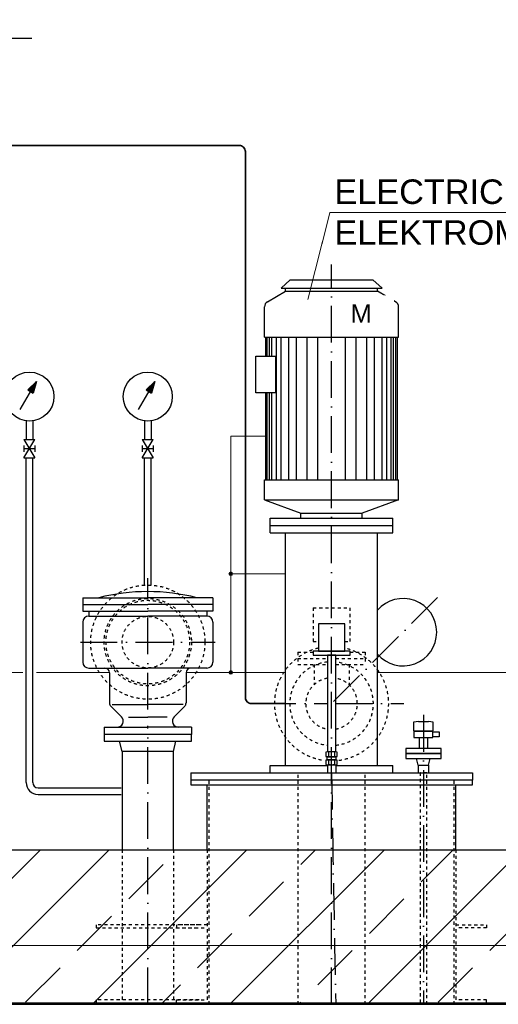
# Model space of a CAD drawing. Header units: millimetres. Extents: x 2605 to 1198744, y 17680 to 73723.
# Tile 634 of 656: x 99135 to 100698, y 50910 to 54126. Entities that reach past the tile are written whole.
import ezdxf

# ---------------------------------------------------------------- set-up
doc = ezdxf.new("R2010")
doc.units = ezdxf.units.MM
doc.linetypes.add('ACAD_ISO10W100', pattern=[18, 12, -3, 0, -3])
doc.linetypes.add('JIS_02_1.0', pattern=[2, 1, -1])
for name, color, linetype, lineweight in [('Beschriftung', 7, 'Continuous', 9), ('Verz. Bandstahl 30x3_5mm auf Putz', 1, 'GRENZE2', 18), ('Verz. Bandstahl 30x3_5mm im Beton', 5, 'GRENZE1', 18)]:
    doc.layers.add(name, color=color, linetype=linetype, lineweight=lineweight)
doc.styles.add('LBB3.5M1000', font='isocp.shx', dxfattribs={"height": 3.5})
doc.linetypes.add('GRENZE1', pattern='A,6.35,-2.54,[133,ltypeshp.shx,S=2.54,R=0,X=-2.54,Y=0],-2.54,25.4', length=36.83)
doc.linetypes.add('GRENZE2', pattern='A,6.35,-2.54,[132,ltypeshp.shx,S=2.54,R=0,X=-2.54,Y=0],-2.54,25.4', length=36.83)

msp = doc.modelspace()

# ---------------------------------------------------------------- hatches: boundary and pattern name
h = msp.add_hatch()
h.set_pattern_fill('ANSI33', color=256, scale=50, style=0)
h.set_pattern_definition([(45, (112961.7, 48335.6), (-224.5064, 224.5064), []), (45, (113186.22, 48335.6), (-224.5064, 224.5064), [158.75, -79.375])])
h.paths.add_polyline_path([(93649.93788, 50915.38512), (93649.93788, 51406.65018), (94303.60274, 51415.38512), (94303.60274, 51515.38512), (94503.60274, 51515.38512), (94503.60274, 51415.38512), (102303.60274, 51415.38512), (102303.60274, 51515.38512), (102503.60274, 51515.38512), (102503.60274, 51415.38512), (103147.11189, 51406.78589), (103147.11189, 50915.38512)])
at = {"layer": 'Verz. Bandstahl 30x3_5mm auf Putz'}
h = msp.add_hatch(color=256, dxfattribs=at)
h.dxf.hatch_style = 1
edge = h.paths.add_edge_path()
edge.add_arc((99824.47221, 52316.84972), 6.01999, 0, 360)
h = msp.add_hatch(color=256, dxfattribs=at)
h.dxf.hatch_style = 1
edge = h.paths.add_edge_path()
edge.add_arc((99824.47221, 51994.38512), 6.01999, 0, 360)

# ---------------------------------------------------------------- linework, layer by layer
at = {"linetype": 'ACAD_ISO10W100', "ltscale": 10}
for p, q in [((99175.20152, 54065.38512), (98870.60274, 54065.38512)), ((100153.60274, 50910.38512), (100153.60274, 53326.38512)), ((99553.60274, 51873.45705), (99553.60274, 52301.88512)), ((100499.95347, 52238.73586), (100153.60274, 51892.38512)), ((99333.67466, 52093.38512), (99773.53082, 52093.38512)), ((99917.10274, 51892.38512), (100140.15274, 51892.38512)), ((100167.05274, 51892.38512), (100390.10274, 51892.38512)), ((100453.60274, 51855.47053), (100453.60274, 50910.38512)), ((99553.60274, 50910.38512), (99553.60274, 51820.2135)), ((100153.60274, 50910.38512), (100153.60274, 51450.90456))]:
    msp.add_line(p, q, dxfattribs=at)
at = {"linetype": 'Continuous', "ltscale": 10}
for p, q in [((100018.60274, 53276.38512), (99988.60274, 53249.38512)), ((100018.60274, 53276.38512), (100288.60274, 53276.38512)), ((100288.60274, 53276.38512), (100318.60274, 53249.38512)), ((99944.60274, 53205.32152), (100003.60274, 53239.38512)), ((99988.60274, 53249.38512), (100318.60274, 53249.38512)), ((100003.60274, 53239.38512), (100003.60274, 53249.38512)), ((100003.60274, 53239.38512), (100303.60274, 53239.38512)), ((100303.60274, 53239.38512), (100303.60274, 53249.38512)), ((100362.60274, 53205.32152), (100303.60274, 53239.38512)), ((99934.60274, 53089.38512), (99934.60274, 53188.00102)), ((100372.60274, 53089.38512), (100372.60274, 53188.00092)), ((99934.60274, 53089.38512), (100372.60274, 53089.38512)), ((99938.60274, 53027.50062), (99938.60274, 53089.38512)), ((99943.60274, 53027.50062), (99943.60274, 53089.38512)), ((99951.10274, 53027.50062), (99951.10274, 53089.38512)), ((99958.60274, 53027.50062), (99958.60274, 53089.38512)), ((99973.60274, 52623.38512), (99973.60274, 53089.38512)), ((99988.60274, 52623.38512), (99988.60274, 53089.38512)), ((100013.60274, 52623.38512), (100013.60274, 53089.38512)), ((100038.60274, 52623.38512), (100038.60274, 53089.38512)), ((100073.60274, 52623.38512), (100073.60274, 53089.38512)), ((100108.60274, 52623.38512), (100108.60274, 53089.38512)), ((100198.60274, 52623.38512), (100198.60274, 53089.38512)), ((100233.60274, 52623.38512), (100233.60274, 53089.38512)), ((100268.60274, 52623.38512), (100268.60274, 53089.38512)), ((100293.60274, 52623.38512), (100293.60274, 53089.38512)), ((100318.60274, 52623.38512), (100318.60274, 53089.38512)), ((100333.60274, 52623.38512), (100333.60274, 53089.38512)), ((100348.60274, 52623.38512), (100348.60274, 53089.38512)), ((100356.10274, 52623.38512), (100356.10274, 53089.38512)), ((100363.60274, 52623.38512), (100363.60274, 53089.38512)), ((100368.60274, 52623.38512), (100368.60274, 53089.38512)), ((99938.60274, 52623.38512), (99938.60274, 52907.68041)), ((99943.60274, 52623.38512), (99943.60274, 52907.68041)), ((99951.10274, 52623.38512), (99951.10274, 52907.68041)), ((99958.60274, 52623.38512), (99958.60274, 52907.68041)), ((99934.60274, 52558.38512), (99934.60274, 52623.38512)), ((99934.60274, 52623.38512), (100372.60274, 52623.38512)), ((100372.60274, 52558.38512), (100372.60274, 52623.38512)), ((99934.60274, 52558.38512), (100372.60274, 52558.38512)), ((99934.60274, 52558.38512), (100053.60274, 52514.38512)), ((100372.60274, 52558.38512), (100253.60274, 52514.38512)), ((99953.60274, 52498.38512), (100353.60274, 52498.38512)), ((99953.60274, 52450.38512), (99953.60274, 52498.38512)), ((100053.60274, 52498.38512), (100053.60274, 52514.38512)), ((100053.60274, 52514.38512), (100253.60274, 52514.38512)), ((100253.60274, 52498.38512), (100253.60274, 52514.38512)), ((100353.60274, 52450.38512), (100353.60274, 52498.38512)), ((99953.60274, 52474.38512), (100353.60274, 52474.38512)), ((99953.60274, 52450.38512), (100353.60274, 52450.38512)), ((100003.60274, 51690.38512), (100003.60274, 52450.38512)), ((100303.60274, 51690.38512), (100303.60274, 52450.38512)), ((99341.10274, 52238.38512), (99341.10274, 52194.38512)), ((99341.10274, 52238.38512), (99553.60274, 52238.38512)), ((99766.10274, 52238.38512), (99553.60274, 52238.38512)), ((99766.10274, 52238.38512), (99766.10274, 52194.38512)), ((99341.10274, 52216.38512), (99553.60274, 52216.38512)), ((99766.10274, 52216.38512), (99553.60274, 52216.38512)), ((99341.10274, 52194.38512), (99553.60274, 52194.38512)), ((99361.10274, 52194.38512), (99361.10274, 52178.38512)), ((99361.10274, 52178.38512), (99553.60274, 52178.38512)), ((99766.10274, 52194.38512), (99553.60274, 52194.38512)), ((99746.10274, 52178.38512), (99553.60274, 52178.38512)), ((99746.10274, 52194.38512), (99746.10274, 52178.38512)), ((99341.10274, 52158.38512), (99341.10274, 52028.38512)), ((99766.10274, 52158.38512), (99766.10274, 52028.38512)), ((99361.10274, 52008.38512), (99553.60274, 52008.38512)), ((99746.10274, 52008.38512), (99553.60274, 52008.38512)), ((99428.60274, 51993.38512), (99428.60274, 51894.59832)), ((99678.60274, 51993.38512), (99678.60274, 51894.59832)), ((99467.46054, 51849.52722), (99432.99614, 51883.99172)), ((99437.75764, 51889.99902), (99553.60274, 51889.99902)), ((99669.44784, 51889.99902), (99553.60274, 51889.99902)), ((99639.74494, 51849.52722), (99674.20934, 51883.99172)), ((99490.39304, 51848.38512), (99553.60274, 51848.38512)), ((99616.81244, 51848.38512), (99553.60274, 51848.38512)), ((99411.10274, 51815.38512), (99411.10274, 51791.38512)), ((99411.10274, 51815.38512), (99553.60274, 51815.38512)), ((99696.10274, 51815.38512), (99553.60274, 51815.38512)), ((99696.10274, 51815.38512), (99696.10274, 51791.38512)), ((99953.60274, 51690.38512), (100140.15274, 51690.38512)), ((99953.60274, 51666.38512), (99953.60274, 51690.38512)), ((100167.05274, 51690.38512), (100353.60274, 51690.38512)), ((100353.60274, 51666.38512), (100353.60274, 51690.38512)), ((99693.60274, 51666.38512), (99693.60274, 51642.38512)), ((99693.60274, 51666.38512), (100613.60274, 51666.38512)), ((100613.60274, 51666.38512), (100613.60274, 51642.38512)), ((99195.10274, 51617.26442), (99467.10274, 51617.26442)), ((99195.10274, 51595.96442), (99467.10274, 51595.96442))]:
    msp.add_line(p, q, dxfattribs=at)
at = {"linetype": 'Continuous', "lineweight": -2, "ltscale": 10}
for p, q in [((99136.93844, 52853.26637), (99189.81504, 52944.85117)), ((99189.81504, 52944.85117), (99162.05374, 52917.09067)), ((99189.81504, 52944.85117), (99179.65404, 52906.92897)), ((99523.43844, 52853.26637), (99576.31504, 52944.85117)), ((99576.31504, 52944.85117), (99548.55374, 52917.09067)), ((99576.31504, 52944.85117), (99566.15404, 52906.92897)), ((99162.05374, 52917.09067), (99179.65404, 52906.92897)), ((99548.55374, 52917.09067), (99566.15404, 52906.92897)), ((99156.45274, 52816.09717), (99156.45274, 52755.38537)), ((99177.75274, 52816.09717), (99177.75274, 52755.38537)), ((99542.95274, 52816.09717), (99542.95274, 52755.38537)), ((99564.25274, 52816.09717), (99564.25274, 52755.38537)), ((99149.10274, 52755.38537), (99185.10274, 52695.38537)), ((99149.10274, 52695.38537), (99185.10274, 52755.38537)), ((99149.10274, 52755.38537), (99185.10274, 52755.38537)), ((99535.60274, 52755.38537), (99571.60274, 52695.38537)), ((99535.60274, 52695.38537), (99571.60274, 52755.38537)), ((99535.60274, 52755.38537), (99571.60274, 52755.38537)), ((99149.10274, 52735.38517), (99149.10274, 52715.38567)), ((99149.10274, 52725.38537), (99185.10274, 52725.38537)), ((99185.10274, 52735.38517), (99185.10274, 52715.38567)), ((99535.60274, 52735.38517), (99535.60274, 52715.38567)), ((99535.60274, 52725.38537), (99571.60274, 52725.38537)), ((99571.60274, 52735.38517), (99571.60274, 52715.38567)), ((99149.10274, 52695.38537), (99185.10274, 52695.38537)), ((99156.45274, 51634.61442), (99156.45274, 52695.38537)), ((99177.75274, 51634.61442), (99177.75274, 52695.38537)), ((99535.60274, 52695.38537), (99571.60274, 52695.38537)), ((99542.95274, 52279.58079), (99542.95274, 52695.38537)), ((99564.25274, 52279.58079), (99564.25274, 52695.38537))]:
    msp.add_line(p, q, dxfattribs=at)
at = {"linetype": 'JIS_02_1.0', "ltscale": 10}
for p, q in [((100093.60274, 52205.38512), (100093.60274, 52095.38512)), ((100093.60274, 52205.38512), (100213.60274, 52205.38512)), ((100213.60274, 52205.38512), (100213.60274, 52095.38512)), ((100093.60274, 52095.38512), (100110.58353, 52095.38512)), ((100196.62194, 52095.38512), (100213.60274, 52095.38512)), ((100043.60274, 52060.38512), (100093.29008, 52060.38512)), ((100043.60274, 52060.38512), (100043.60274, 52020.38512)), ((100043.60274, 52040.38512), (100140.15274, 52040.38512)), ((100167.05274, 52040.38512), (100263.60274, 52040.38512)), ((100213.9154, 52060.38512), (100263.60274, 52060.38512)), ((100263.60274, 52060.38512), (100263.60274, 52020.38512)), ((100043.60274, 52020.38512), (100140.15274, 52020.38512)), ((100096.45274, 52020.38512), (100096.45274, 51954.15162)), ((100167.05274, 52020.38512), (100263.60274, 52020.38512)), ((100210.75274, 52020.38512), (100210.75274, 51954.15162)), ((100044.05274, 50910.38512), (100044.05274, 51666.38512)), ((100263.15274, 50910.38512), (100263.15274, 51666.38512)), ((99753.60274, 50910.38512), (99753.60274, 51642.38512)), ((100553.60274, 50910.38512), (100553.60274, 51642.38512)), ((99469.45274, 51415.38512), (99469.45274, 50910.38512)), ((99637.75274, 51415.38512), (99637.75274, 50910.38512)), ((99747.60274, 51415.38512), (99747.60274, 50915.38512)), ((100559.60274, 51415.38512), (100559.60274, 50915.38512))]:
    msp.add_line(p, q, dxfattribs=at)
for p, q in [((100421.60274, 51832.03241), (100421.60274, 51803.97943)), ((100437.60274, 51833.97198), (100469.60274, 51833.97198)), ((100453.60274, 51832.03241), (100453.60274, 51803.97943)), ((100485.60274, 51803.97943), (100485.60274, 51832.03241)), ((100421.60274, 51803.97943), (100453.60274, 51803.97943)), ((100426.70274, 51782.25056), (100480.50274, 51782.25056)), ((100440.15274, 51782.25056), (100440.15274, 51745.38512)), ((100453.60274, 51803.97943), (100485.60274, 51803.97943)), ((100467.05274, 51782.25056), (100467.05274, 51745.38512)), ((99469.45274, 51736.38512), (99461.60274, 51769.38512)), ((99637.75274, 51736.38512), (99645.60274, 51769.38512)), ((100144.36513, 51719.73769), (100144.36513, 51733.76418)), ((100162.84034, 51733.76418), (100162.84034, 51719.73769)), ((100436.75274, 51691.38512), (100431.10274, 51713.38512)), ((100470.45274, 51691.38512), (100476.10274, 51713.38512)), ((100140.15274, 51708.87325), (100167.05274, 51708.87325)), ((100140.15274, 51692.9072), (100140.15274, 51666.38512)), ((100144.36513, 51693.87698), (100144.36513, 51707.90347)), ((100162.84034, 51707.90347), (100162.84034, 51693.87698)), ((100167.05274, 51692.9072), (100167.05274, 51666.38512)), ((100436.75274, 51691.38512), (100470.45274, 51691.38512)), ((100436.75274, 51691.38512), (100436.75274, 51666.38512)), ((100470.45274, 51691.38512), (100470.45274, 51666.38512)), ((99747.60274, 51415.38512), (99747.60274, 51627.38512)), ((100559.60274, 51415.38512), (100559.60274, 51627.38512)), ((94503.60274, 51415.38512), (102303.60274, 51415.38512)), ((93649.93788, 50915.38512), (103147.11189, 50915.38512)), ((93649.93788, 50910.38512), (103147.11189, 50910.38512))]:
    msp.add_line(p, q)
at = {"lineweight": 35}
msp.add_lwpolyline([(98922.94152, 52779.45312), (98922.94152, 53695.38512, -0.4142135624), (98942.94152, 53715.38512), (99852.10374, 53715.38512, -0.4142135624), (99872.10374, 53695.38512), (99872.10374, 51912.38512, 0.4142135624), (99892.10374, 51892.38512), (100003.60274, 51892.38512)], format="xyb", dxfattribs=at)
at = {"linetype": 'Continuous', "ltscale": 10}
for points in [[(99906.33221, 53027.50062), (99970.87327, 53027.50062), (99970.87327, 52907.68041), (99906.33221, 52907.68041)], [(100110.58353, 52063.32918), (100196.62194, 52063.32918), (100196.62194, 52152.84796), (100110.58353, 52152.84796)], [(100093.29008, 52050.57514), (100213.9154, 52050.57514), (100213.9154, 52063.32918), (100093.29008, 52063.32918)]]:
    msp.add_lwpolyline(points, close=True, dxfattribs=at)
at = {"linetype": 'Continuous', "lineweight": -2, "ltscale": 10}
for points in [[(99188.23024, 52942.68517), (99163.42544, 52917.15517), (99179.01424, 52908.15437), (99188.54444, 52942.09497), (99164.89404, 52917.28937), (99178.43144, 52909.55537), (99187.38424, 52940.22737), (99166.23944, 52917.49417), (99178.01374, 52910.53267), (99186.25324, 52938.83537), (99167.52424, 52917.73417), (99177.69344, 52911.53617), (99185.03904, 52936.59067), (99168.50904, 52917.73867), (99177.31104, 52912.57497), (99183.86004, 52934.40667), (99169.70604, 52918.11137), (99176.89324, 52913.55297), (99182.74244, 52932.18817), (99170.48004, 52918.31917), (99176.16874, 52914.70717), (99181.33474, 52929.89097), (99171.16474, 52918.08737), (99175.92574, 52915.42037), (99179.91724, 52927.43617), (99172.35274, 52918.30197), (99175.40224, 52916.21397), (99178.41944, 52924.70097), (99173.28504, 52918.49997), (99175.39774, 52917.19867), (99177.03804, 52922.30697), (99173.89174, 52918.55837), (99175.19004, 52917.97267), (99175.88524, 52920.02697)], [(99574.73024, 52942.68517), (99549.92544, 52917.15517), (99565.51424, 52908.15437), (99575.04444, 52942.09497), (99551.39404, 52917.28937), (99564.93144, 52909.55537), (99573.88424, 52940.22737), (99552.73944, 52917.49417), (99564.51374, 52910.53267), (99572.75324, 52938.83537), (99554.02424, 52917.73417), (99564.19344, 52911.53617), (99571.53904, 52936.59067), (99555.00904, 52917.73867), (99563.81104, 52912.57497), (99570.36004, 52934.40667), (99556.20604, 52918.11137), (99563.39324, 52913.55297), (99569.24244, 52932.18817), (99556.98004, 52918.31917), (99562.66874, 52914.70717), (99567.83474, 52929.89097), (99557.66474, 52918.08737), (99562.42574, 52915.42037), (99566.41724, 52927.43617), (99558.85274, 52918.30197), (99561.90224, 52916.21397), (99564.91944, 52924.70097), (99559.78504, 52918.49997), (99561.89774, 52917.19867), (99563.53804, 52922.30697), (99560.39174, 52918.55837), (99561.69004, 52917.97267), (99562.38524, 52920.02697)]]:
    msp.add_lwpolyline(points, dxfattribs=at)
at = {"linetype": 'Continuous', "ltscale": 10}
for points in [[(100167.05274, 51734.73396), (100167.05274, 52050.57514), (100140.15274, 52050.57514), (100140.15274, 51734.73396)], [(100464.25274, 50910.38512), (100464.25274, 50910.38512), (100442.95274, 50910.38512)]]:
    msp.add_lwpolyline(points, dxfattribs=at)
for points in [[(99411.10274, 51769.38512), (99696.10274, 51769.38512), (99696.10274, 51791.38512), (99411.10274, 51791.38512)], [(100422.51139, 51782.25056), (100484.69408, 51782.25056), (100484.69408, 51802.03987), (100422.51139, 51802.03987)], [(100484.69408, 51800.3432), (100505.19769, 51800.3432), (100505.19769, 51783.94722), (100484.69408, 51783.94722)], [(100511.10274, 51729.38512), (100511.10274, 51745.38512), (100396.10274, 51745.38512), (100396.10274, 51729.38512)], [(100138.05707, 51708.87325), (100169.14841, 51708.87325), (100169.14841, 51718.7679), (100138.05707, 51718.7679)], [(100511.10274, 51713.38512), (100511.10274, 51729.38512), (100396.10274, 51729.38512), (100396.10274, 51713.38512)], [(99693.60274, 51627.38512), (100613.60274, 51627.38512), (100613.60274, 51642.38512), (99693.60274, 51642.38512)]]:
    msp.add_lwpolyline(points, close=True)
for points in [[(100425.88992, 51802.03987), (100481.31555, 51802.03987)], [(99637.75274, 51415.38512), (99637.75274, 51736.38512), (99469.45274, 51736.38512), (99469.45274, 51415.38512)], [(100135.12753, 51733.76418), (100135.12753, 51719.73769)], [(100167.45914, 51734.73396), (100139.74633, 51734.73396)], [(100139.74633, 51718.7679), (100167.45914, 51718.7679)], [(100172.07795, 51719.73769), (100172.07795, 51733.76418)], [(100135.12753, 51707.90347), (100135.12753, 51693.87698)], [(100167.45914, 51708.87325), (100139.74633, 51708.87325)], [(100139.74633, 51692.9072), (100167.45914, 51692.9072)], [(100172.07795, 51693.87698), (100172.07795, 51707.90347)]]:
    msp.add_lwpolyline(points)
at = {"linetype": 'JIS_02_1.0', "ltscale": 10}
msp.add_lwpolyline([(100442.95274, 50910.38512), (100464.25274, 50910.38512), (100464.25274, 51666.38512), (100442.95274, 51666.38512)], close=True, dxfattribs=at)
for points in [[(99721.85274, 51170.38512), (99385.35274, 51170.38512), (99385.35274, 51160.38512), (99721.85274, 51160.38512)], [(99747.60274, 51170.38512), (99647.60274, 51170.38512), (99647.60274, 51160.38512), (99747.60274, 51160.38512)], [(100559.60274, 51170.38512), (100659.60274, 51170.38512), (100659.60274, 51160.38512), (100559.60274, 51160.38512)], [(99721.85274, 50925.38512), (99385.35274, 50925.38512), (99385.35274, 50915.38512), (99721.85274, 50915.38512)], [(99647.60165, 50915.38512), (99647.60165, 50925.38512), (99747.60165, 50925.38512)], [(100659.60165, 50915.38512), (100659.60165, 50925.38512), (100559.60165, 50925.38512)]]:
    msp.add_lwpolyline(points, dxfattribs=at)
at = {"linetype": 'Continuous', "lineweight": -2, "ltscale": 10}
for centre in [(99167.10274, 52895.38492), (99553.60274, 52895.38492)]:
    msp.add_circle(centre, 79.9998, dxfattribs=at)
at = {"linetype": 'JIS_02_1.0', "ltscale": 10}
for radius in [186.5, 142.5, 136.5, 84.15]:
    msp.add_circle((99553.60274, 52093.38512), radius, dxfattribs=at)
at = {"linetype": 'Continuous', "ltscale": 10}
for centre, radius, start, end in [((99954.60274, 53188.00101), 20, 120.00013056, 180), ((100352.60274, 53188.00097), 20, 0, 60.00002222), ((99553.60274, 51608.38512), 650, 90, 104.25003333), ((99553.60274, 51608.38512), 650, 75.74996667, 90), ((100387.00594, 52125.78832), 110, 220.69327222, 139.30672778), ((99361.10274, 52158.38512), 20, 90, 180), ((99746.10274, 52158.38512), 20, 0, 90), ((99361.10274, 52028.38512), 20, 180, 270), ((99413.60274, 51993.38512), 15, 0, 90), ((99693.60274, 51993.38512), 15, 90, 180), ((99746.10274, 52028.38512), 20, 270, 0), ((99443.60274, 51894.59833), 15, 180, 225), ((99663.60274, 51894.59833), 15, 315, 0), ((99453.31838, 51835.38512), 20, 270, 44.99994722), ((99653.88709, 51835.38512), 20, 135.00005278, 270), ((99195.10274, 51634.61442), 38.65, 180, 270), ((99195.10274, 51634.61442), 17.35, 180, 270)]:
    msp.add_arc(centre, radius, start, end, dxfattribs=at)
at = {"linetype": 'JIS_02_1.0', "ltscale": 10}
for radius, start, end in [(186.5, 103.33628326, 262.72831004), (186.5, 277.27168996, 76.66371674), (136.5, 95.65480391, 264.34519609), (136.5, 275.65480391, 84.34519609), (84.15, 99.19723967, 260.80276033), (84.15, 279.19723967, 80.80276033)]:
    msp.add_arc((100153.60274, 51892.38512), radius, start, end, dxfattribs=at)
for centre, radius, start, end in [((100437.60274, 51767.00805), 66.96393, 76.17633142, 103.82366858), ((100469.60274, 51767.00805), 66.96393, 76.17633142, 103.82366858), ((100437.60274, 51869.00379), 66.96393, 256.17633142, 283.82366858), ((100469.60274, 51869.00379), 66.96393, 256.17633142, 283.82366858), ((100139.74633, 51723.25004), 11.48392, 66.28437342, 113.71562658), ((100139.74633, 51730.25182), 11.48392, 246.28437342, 293.71562658), ((100153.60274, 51690.25297), 44.48099, 78.01384423, 101.98615577), ((100153.60274, 51763.24889), 44.48099, 258.01384423, 281.98615577), ((100167.45914, 51723.25004), 11.48392, 66.28437342, 113.71562658), ((100167.45914, 51730.25182), 11.48392, 246.28437342, 293.71562658), ((100139.74633, 51697.38934), 11.48392, 66.28437342, 113.71562658), ((100139.74633, 51704.39111), 11.48392, 246.28437342, 293.71562658), ((100153.60274, 51664.39226), 44.48099, 78.01384423, 101.98615577), ((100153.60274, 51737.38819), 44.48099, 258.01384423, 281.98615577), ((100167.45914, 51697.38934), 11.48392, 66.28437342, 113.71562658), ((100167.45914, 51704.39111), 11.48392, 246.28437342, 293.71562658)]:
    msp.add_arc(centre, radius, start, end)
at = {"linetype": 'ACAD_ISO10W100', "ltscale": 10}
msp.add_open_spline([(100153.60274, 51666.38512), (100157.64367, 51414.36384), (100161.68461, 51162.34255), (100167.59918, 50910.38512)], degree=3, dxfattribs=at)
at = {"layer": 'Verz. Bandstahl 30x3_5mm auf Putz'}
for p, q in [((99937.66534, 52780.53277), (99937.66534, 52750.53277)), ((100002.66534, 52331.84972), (100002.66534, 52301.84972))]:
    msp.add_line(p, q, dxfattribs=at)
at = {"layer": 'Verz. Bandstahl 30x3_5mm auf Putz', "ltscale": 2}
for p, q in [((99824.47221, 52765.53277), (99937.66534, 52765.53277)), ((99824.47221, 52765.53277), (99824.47221, 51994.38512)), ((99824.47221, 52316.84972), (100002.66534, 52316.84972)), ((98877.10274, 51994.38512), (99145.67717, 51994.38512)), ((99190.11084, 51994.38512), (99428.56937, 51994.38512)), ((99678.63611, 51994.38512), (100003.60274, 51994.38512)), ((100303.60274, 51994.38512), (101124.85604, 51994.38512))]:
    msp.add_line(p, q, dxfattribs=at)
at = {"layer": 'Verz. Bandstahl 30x3_5mm auf Putz', "linetype": 'Continuous'}
for centre in [(99824.47221, 52316.84972), (99824.47221, 51994.38512)]:
    msp.add_circle(centre, 6.01999, dxfattribs=at)
at = {"layer": 'Verz. Bandstahl 30x3_5mm im Beton', "ltscale": 15}
msp.add_line((93649.93788, 51102.70919), (103147.11189, 51102.70919), dxfattribs=at)

# ---------------------------------------------------------------- texts
at = {"layer": 'Beschriftung', "insert": (100163.18614, 53604.56357), "char_height": 80, "width": 1314.0157142, "attachment_point": 1, "style": 'LBB3.5M1000', "bg_fill": 2}
msp.add_mtext('{\\fArial|b0|i0|c0|p34;\\C256;ELECTRIC MOTOR 55Kw\\PELEKTROMOTOR 55Kw}', dxfattribs=at)

# ---------------------------------------------------------------- next in the draw order: linework, layer by layer
at = {"layer": 'Beschriftung'}
for q in [(100076.41966, 53212.29591), (101462.99993, 53496.9776)]:
    msp.add_line((100148.09837, 53496.9776), q, dxfattribs=at)

# ---------------------------------------------------------------- next in the draw order: texts
at = {"insert": (98028.44324, 54026.37929), "char_height": 200, "width": 602.3620889, "attachment_point": 1, "style": 'LBB3.5M1000', "bg_fill": 2}
msp.add_mtext('\\pi36.311;{\\fArial|b1|i0|c0|p34;(EX)}', dxfattribs=at)
at = {"layer": 'Beschriftung', "insert": (100215.32038, 53196.48568), "char_height": 60, "width": 111.9584505, "attachment_point": 1, "style": 'LBB3.5M1000', "bg_fill": 2}
msp.add_mtext('{\\fArial|b0|i0|c0|p34;\\C256;M}', dxfattribs=at)

doc.saveas('drawing.dxf')
